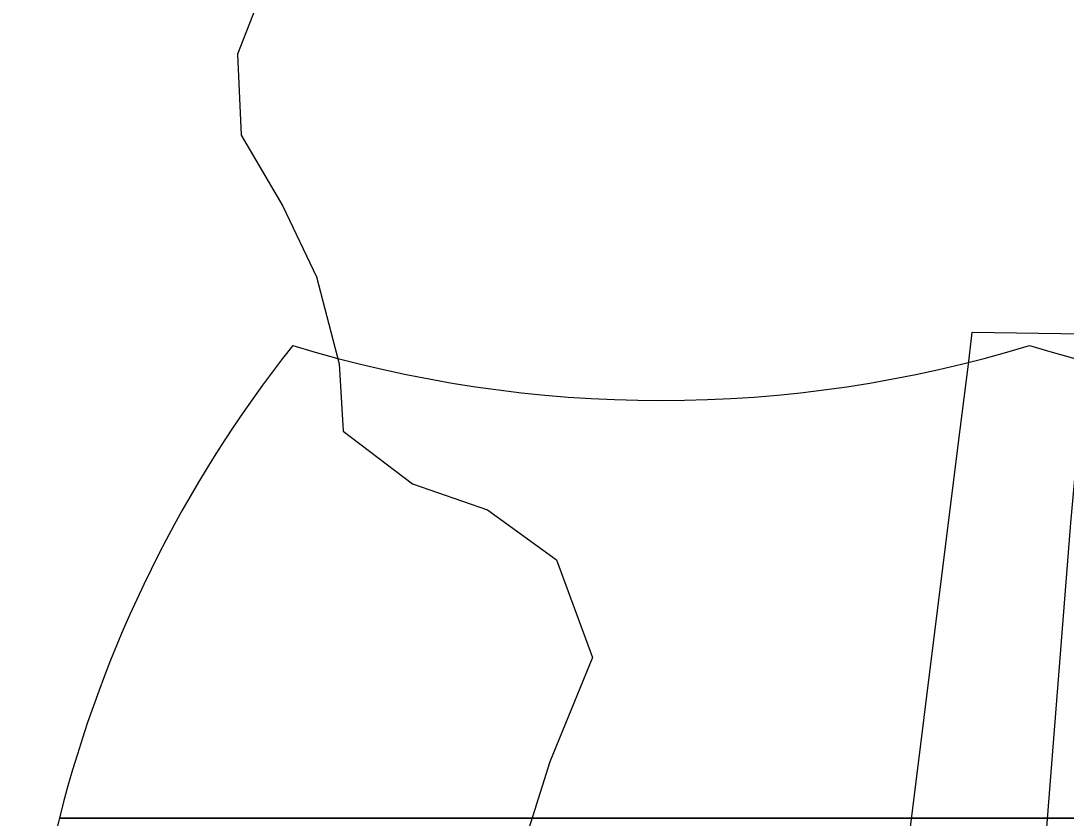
# Model space of a CAD drawing. Extents: x -38.1 to 35.9, y -2.7 to 28.5.
# Drawn here: x 8.5516 to 8.6988, y 14.2489 to 14.3612 of the extents above; entities that cross this region are included whole.
import ezdxf

# ---------------------------------------------------------------- set-up
doc = ezdxf.new("R2010")
doc.units = 0
for name, color, linetype in [('GM_X_Corporation_Text', 7, 'Continuous'), ('GM_X_Interstate_Route', 7, 'Continuous'), ('GM_X_Section', 7, 'Continuous'), ('GM_X_US_Route', 7, 'Continuous')]:
    doc.layers.add(name, color=color, linetype=linetype)

msp = doc.modelspace()

# ---------------------------------------------------------------- linework, layer by layer
at = {"layer": 'GM_X_Corporation_Text'}
msp.add_lwpolyline([(8.696024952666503, 14.246382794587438), (8.69947914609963, 14.290467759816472), (8.70671747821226, 14.370084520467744), (8.714777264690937, 14.466808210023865), (8.72563444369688, 14.593635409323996), (8.733858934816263, 14.69118178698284), (8.74340004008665, 14.812909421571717), (8.7476769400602, 14.8810109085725), (8.751295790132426, 14.93825525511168), (8.755572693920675, 15.04303996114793), (8.7575467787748, 15.117556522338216), (8.758862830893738, 15.179901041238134), (8.759356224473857, 15.24553510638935), (8.759684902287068, 15.329264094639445)], dxfattribs=at)
at = {"layer": 'GM_X_Interstate_Route'}
for p, q in [((8.557055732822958, 14.248880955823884), (8.830308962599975, 14.248880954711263)), ((8.830308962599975, 14.248880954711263), (8.557055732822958, 14.248880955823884)), ((8.830308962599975, 14.248880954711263), (8.557055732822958, 14.248880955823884))]:
    msp.add_line(p, q, dxfattribs=at)
for centre, start, end in [((8.729194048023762, 14.205344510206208), 141.66895833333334, 165.8066458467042), ((8.641796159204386, 14.485275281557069), 253.00907500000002, 286.990925), ((8.745568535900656, 14.485275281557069), 253.00907500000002, 286.990925), ((8.729194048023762, 14.205344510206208), 165.8066458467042, 258.4630388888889)]:
    msp.add_arc(centre, 0.17755850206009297, start, end, dxfattribs=at)
at = {"layer": 'GM_X_Section'}
msp.add_lwpolyline([(8.587719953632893, 14.370820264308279), (8.582121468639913, 14.356500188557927), (8.582655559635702, 14.345091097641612), (8.58853813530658, 14.335089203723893), (8.593280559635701, 14.325113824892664), (8.59645858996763, 14.31288844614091), (8.597030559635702, 14.303380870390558), (8.606763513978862, 14.29595662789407), (8.617327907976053, 14.292316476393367), (8.627066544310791, 14.285276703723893), (8.632115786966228, 14.271492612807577), (8.62612904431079, 14.256799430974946), (8.621263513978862, 14.24132594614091), (8.62176351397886, 14.228019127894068), (8.626066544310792, 14.215011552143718), (8.633824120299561, 14.203831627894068), (8.643570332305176, 14.197166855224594), (8.65986957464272, 14.195307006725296), (8.669354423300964, 14.194729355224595), (8.681490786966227, 14.193716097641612), (8.691320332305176, 14.191229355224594), (8.700790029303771, 14.18989223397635)], dxfattribs=at)
at = {"layer": 'GM_X_US_Route'}
msp.add_lwpolyline([(8.634663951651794, 14.092660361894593), (8.642262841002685, 14.101692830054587), (8.662580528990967, 14.125843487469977), (8.663356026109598, 14.132520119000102), (8.667043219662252, 14.164265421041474), (8.667803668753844, 14.170812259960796), (8.66886878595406, 14.179983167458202), (8.669921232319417, 14.189043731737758), (8.674061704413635, 14.224692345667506), (8.683645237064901, 14.301419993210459), (8.685021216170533, 14.312436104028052), (8.685572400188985, 14.316849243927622), (8.685613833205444, 14.317345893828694), (8.735483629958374, 14.31659298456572)], dxfattribs=at)

doc.saveas('drawing.dxf')
